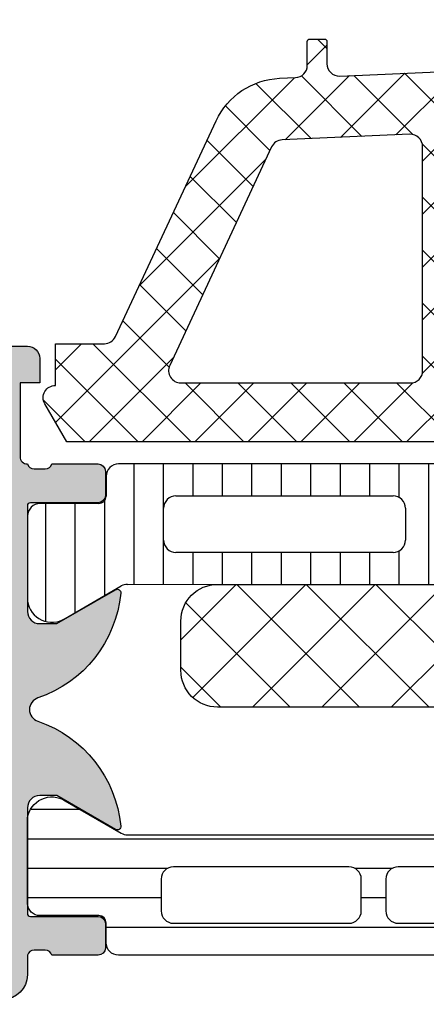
# Model space of a CAD drawing. Header units: millimetres. Extents: x 247761 to 294611, y 172579 to 236863.
# Tile 554 of 596: x 276233 to 276250, y 194869 to 194909. Entities that reach past the tile are written whole.
import ezdxf

# ---------------------------------------------------------------- set-up
doc = ezdxf.new("R2010")
doc.units = ezdxf.units.MM
doc.layers.add('FASÁDA DETAILNÍ', color=4, linetype='Continuous')
doc.layers.add('NOVA', color=240, linetype='Continuous')

# ---------------------------------------------------------------- blocks, each defined once
blk = doc.blocks.new('A$C69D17D4D')
at = {"layer": 'FASÁDA DETAILNÍ'}
h = blk.add_hatch(dxfattribs=at)
h.set_pattern_fill('ANSI37', color=256, scale=0.48, angle=180, style=0)
h.set_pattern_definition([(225, (1618.818060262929, 21524.49993133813), (1.077630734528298, -1.077630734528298), []), (315, (1618.818060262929, 21524.49993133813), (1.077630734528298, 1.077630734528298), [])])
edge = h.paths.add_edge_path(flags=16)
edge.add_line((1622.219337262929, 21523.83563733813), (1622.119593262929, 21522.44278333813))
edge.add_arc((1622.718060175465, 21522.39992584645), 0.5999995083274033, 175.9039194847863, 270.0000083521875)
edge.add_arc((1622.718060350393, 21522.39992584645), 0.5999995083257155, 269.9999916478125, 364.0960805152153)
edge.add_line((1623.316527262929, 21522.44278333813), (1623.216783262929, 21523.83563733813))
edge.add_arc((1622.718060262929, 21523.7999228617), 0.500000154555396, 4.096064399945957, 175.9039356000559)
edge = h.paths.add_edge_path(flags=16)
edge.add_arc((1624.318056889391, 21526.99993096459), 0.49999962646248, 179.9999571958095, 270.0000428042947)
edge.add_line((1624.318057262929, 21526.49993133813), (1627.911742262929, 21526.49993133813))
edge.add_arc((1627.911742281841, 21526.99993167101), 0.5000003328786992, 269.9999978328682, 383.2180266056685)
edge.add_line((1628.371248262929, 21527.19704733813), (1625.655370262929, 21533.52814933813))
edge.add_arc((1625.195864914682, 21533.33103341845), 0.4999998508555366, 23.21808179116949, 92.50011063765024)
edge.add_line((1625.174054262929, 21533.83055733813), (1624.296247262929, 21533.79223133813))
edge.add_arc((1624.318056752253, 21533.29270772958), 0.4999994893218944, 92.49997911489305, 180.0000448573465)
edge.add_line((1623.818057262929, 21533.29270733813), (1623.818057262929, 21526.99993133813))
edge = h.paths.add_edge_path(flags=16)
edge.add_line((1598.764138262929, 21532.40809333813), (1594.615468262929, 21523.51124033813))
edge.add_arc((1595.068622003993, 21523.29993120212), 0.4999998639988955, 154.9999920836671, 270.0000296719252)
edge.add_line((1595.068622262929, 21522.79993133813), (1604.418057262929, 21522.79993133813))
edge.add_arc((1604.418057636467, 21523.29993096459), 0.4999996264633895, 269.9999571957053, 360.0000428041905)
edge.add_line((1604.918057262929, 21523.29993133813), (1604.918057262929, 21532.42385433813))
edge.add_arc((1604.418057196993, 21532.42385417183), 0.5000000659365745, 1.905565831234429e-05, 92.50002724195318)
edge.add_line((1604.396247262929, 21532.92337833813), (1599.195483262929, 21532.69630833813))
edge.add_arc((1599.217292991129, 21532.19678293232), 0.5000012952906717, 92.4999974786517, 154.9999080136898)
edge = h.paths.add_edge_path(flags=16)
edge.add_arc((1607.618056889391, 21523.29993096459), 0.49999962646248, 179.9999571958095, 270.0000428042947)
edge.add_line((1607.618057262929, 21522.79993133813), (1614.818057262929, 21522.79993133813))
edge.add_arc((1614.818057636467, 21523.29993096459), 0.4999996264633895, 269.9999571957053, 360.0000428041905)
edge.add_line((1615.318057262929, 21523.29993133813), (1615.318057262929, 21524.49993133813))
edge.add_arc((1617.318055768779, 21524.49993283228), 1.999998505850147, 89.99995719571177, 180.0000428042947, ccw=False)
edge.add_line((1617.318057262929, 21526.49993133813), (1621.118057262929, 21526.49993133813))
edge.add_arc((1621.118057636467, 21526.99993096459), 0.4999996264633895, 269.9999571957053, 360.0000428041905)
edge.add_line((1621.618057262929, 21526.99993133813), (1621.618057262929, 21533.15299233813))
edge.add_arc((1621.118057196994, 21533.15299217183), 0.5000000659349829, 1.905607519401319e-05, 92.50002724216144)
edge.add_line((1621.096247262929, 21533.65251633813), (1615.596247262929, 21533.41238133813))
edge.add_arc((1615.618056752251, 21532.91285772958), 0.499999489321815, 92.49997911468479, 180.0000448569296)
edge.add_line((1615.118057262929, 21532.91285733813), (1615.118057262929, 21527.59993133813))
edge.add_arc((1614.018057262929, 21527.59993133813), 1.099999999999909, -180, 0, ccw=False)
edge.add_line((1612.918057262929, 21527.59993133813), (1612.918057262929, 21532.77314233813))
edge.add_arc((1612.418057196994, 21532.77314217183), 0.5000000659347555, 1.905607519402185e-05, 92.50002724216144)
edge.add_line((1612.396247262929, 21533.27266633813), (1607.596247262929, 21533.06309333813))
edge.add_arc((1607.618056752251, 21532.56356972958), 0.499999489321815, 92.49997911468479, 180.0000448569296)
edge.add_line((1607.118057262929, 21532.56356933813), (1607.118057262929, 21523.29993133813))
edge = h.paths.add_edge_path()
edge.add_line((1592.405004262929, 21524.68638833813), (1596.502853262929, 21533.47425433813))
edge.add_ellipse((1599.221778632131, 21532.20639684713), major_axis=(-3.000002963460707, 0), ratio=1, start_angle=272.5000588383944, end_angle=334.99996937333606, ccw=False)
edge.add_line((1599.090917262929, 21535.20354433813), (1599.739867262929, 21535.23187833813))
edge.add_ellipse((1599.718057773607, 21535.73140194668), major_axis=(-0.4999994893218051, 0), ratio=1, start_angle=92.49997911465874, end_angle=180.0000448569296)
edge.add_line((1600.218057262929, 21535.73140233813), (1600.218057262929, 21536.69993133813))
edge.add_ellipse((1600.318057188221, 21536.69993141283), major_axis=(-0.09999992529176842, 0), ratio=1, start_angle=-90.00004280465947, end_angle=4.280335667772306e-05, ccw=False)
edge.add_line((1600.318057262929, 21536.79993133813), (1600.918057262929, 21536.79993133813))
edge.add_ellipse((1600.918057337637, 21536.69993141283), major_axis=(-0.09999992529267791, 0), ratio=1, start_angle=179.9999571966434, end_angle=270.00004280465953, ccw=False)
edge.add_line((1601.018057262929, 21536.69993133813), (1601.018057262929, 21535.79689333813))
edge.add_ellipse((1601.518057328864, 21535.79689350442), major_axis=(-0.5000000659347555, 0), ratio=1, start_angle=1.905607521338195e-05, end_angle=92.50002724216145)
edge.add_line((1601.539867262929, 21535.29736933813), (1610.440161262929, 21535.69120733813))
edge.add_ellipse((1610.418057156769, 21536.19071861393), major_axis=(-0.5000001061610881, 0), ratio=1, start_angle=92.53376922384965, end_angle=180.0000829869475)
edge.add_line((1610.918057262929, 21536.19071933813), (1610.918057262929, 21536.79993133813))
edge.add_ellipse((1611.018057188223, 21536.79993141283), major_axis=(-0.09999992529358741, 0), ratio=1, start_angle=-90.0000428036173, end_angle=4.280335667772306e-05, ccw=False)
edge.add_line((1611.018057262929, 21536.89993133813), (1611.618057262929, 21536.89993133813))
edge.add_ellipse((1611.618057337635, 21536.79993141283), major_axis=(-0.09999992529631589, 0), ratio=1, start_angle=179.9999571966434, end_angle=270.0000428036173, ccw=False)
edge.add_line((1611.718057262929, 21536.79993133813), (1611.718057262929, 21536.27036933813))
edge.add_ellipse((1612.218057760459, 21536.2703690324), major_axis=(-0.5000004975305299, 0), ratio=1, start_angle=-3.503386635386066e-05, end_angle=92.53369799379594)
edge.add_line((1612.240161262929, 21535.77085733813), (1623.780386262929, 21536.28151333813))
edge.add_ellipse((1623.758576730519, 21536.78103793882), major_axis=(-0.5000004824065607, 0), ratio=1, start_angle=92.4999790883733, end_angle=183.2170573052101)
edge.add_line((1624.257789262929, 21536.80909733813), (1623.969226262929, 21541.94284033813))
edge.add_ellipse((1623.558808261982, 21541.82728491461), major_axis=(-0.426375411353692, 0), ratio=1, start_angle=195.7248544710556, end_angle=339.2410276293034)
edge.add_line((1623.160113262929, 21541.97840833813), (1623.161353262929, 21541.74580533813))
edge.add_line((1623.161353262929, 21541.74580533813), (1623.459491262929, 21539.86322633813))
edge.add_line((1623.459491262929, 21539.86322633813), (1623.059065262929, 21537.01394133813))
edge.add_ellipse((1622.761984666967, 21537.05569193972), major_axis=(-0.2999999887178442, 0), ratio=1, start_angle=55.40225361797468, end_angle=172.0002559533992, ccw=False)
edge.add_ellipse((1624.295098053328, 21539.27826302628), major_axis=(-3.000047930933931, 0), ratio=1, start_angle=-18.008424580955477, end_angle=55.40235871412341, ccw=False)
edge.add_line((1621.442019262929, 21540.20574833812), (1622.075595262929, 21542.46063933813))
edge.add_ellipse((1622.850807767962, 21542.29970979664), major_axis=(-0.7917403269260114, 0), ratio=1, start_angle=276.79834625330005, end_angle=348.2723102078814, ccw=False)
edge.add_line((1622.757085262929, 21543.08588333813), (1623.815295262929, 21543.08710433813))
edge.add_ellipse((1623.686171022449, 21541.90801811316), major_axis=(-1.186135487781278, 0), ratio=1, start_angle=198.6555764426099, end_angle=263.7503218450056, ccw=False)
edge.add_line((1624.809985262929, 21542.28743733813), (1625.904318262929, 21539.04609733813))
edge.add_line((1625.904318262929, 21539.04609733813), (1628.794096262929, 21530.99630233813))
edge.add_line((1628.794096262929, 21530.99630233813), (1633.126905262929, 21521.09842533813))
edge.add_ellipse((1632.667896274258, 21520.90015527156), major_axis=(-0.5000002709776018, 0), ratio=1, start_angle=90.0665763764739, end_angle=203.3620494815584, ccw=False)
edge.add_line((1632.668477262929, 21520.40015533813), (1632.121776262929, 21520.39952033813))
edge.add_ellipse((1632.121195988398, 21520.89952044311), major_axis=(-0.5000004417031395, 0), ratio=1, start_angle=23.920824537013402, end_angle=90.06649451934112, ccw=False)
edge.add_line((1631.664142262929, 21520.69678333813), (1630.262386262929, 21523.90078633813))
edge.add_ellipse((1629.346245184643, 21523.49993200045), major_axis=(-0.9999993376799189, 0), ratio=1, start_angle=203.6316147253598, end_angle=270.0000528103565)
edge.add_line((1629.346244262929, 21524.49993133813), (1624.118302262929, 21524.49993133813))
edge.add_line((1624.118302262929, 21524.49993133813), (1624.118293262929, 21522.70045233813))
edge.add_line((1624.118293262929, 21522.70045233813), (1624.633094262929, 21522.56251033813))
edge.add_ellipse((1624.518329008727, 21522.28535631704), major_axis=(-0.2999756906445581, 0), ratio=1, start_angle=157.4964333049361, end_angle=247.5062997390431, ccw=False)
edge.add_line((1624.795463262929, 21522.17054333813), (1623.946296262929, 21520.90041633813))
edge.add_ellipse((1623.08043207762, 21521.40013710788), major_axis=(-0.9997207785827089, 0), ratio=1, start_angle=89.99238815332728, end_angle=150.0092393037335, ccw=False)
edge.add_line((1623.080299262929, 21520.40041633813), (1622.355938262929, 21520.40044733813))
edge.add_ellipse((1622.356146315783, 21521.40018517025), major_axis=(-0.9997378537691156, 0), ratio=1, start_angle=29.99132494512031, end_angle=89.98807632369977, ccw=False)
edge.add_line((1621.490272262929, 21520.90044733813), (1620.641105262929, 21522.17054333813))
edge.add_ellipse((1620.91825275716, 21522.28535522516), major_axis=(-0.2999875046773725, 0), ratio=1, start_angle=-67.50139619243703, end_angle=22.50240617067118, ccw=False)
edge.add_line((1620.803459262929, 21522.56251033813), (1621.318275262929, 21522.70048233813))
edge.add_line((1621.318275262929, 21522.70048233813), (1621.318283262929, 21524.49993133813))
edge.add_line((1621.318283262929, 21524.49993133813), (1618.118056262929, 21524.49993133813))
edge.add_ellipse((1618.118056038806, 21524.19993156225), major_axis=(-0.2999997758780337, 0), ratio=1, start_angle=-90.00004280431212, end_angle=4.280405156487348e-05)
edge.add_line((1617.818056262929, 21524.19993133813), (1617.818056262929, 21520.89993533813))
edge.add_ellipse((1617.318056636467, 21520.89993496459), major_axis=(-0.49999962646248, 0), ratio=1, start_angle=89.99995719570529, end_angle=180.0000428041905, ccw=False)
edge.add_line((1617.318056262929, 21520.39993533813), (1590.420434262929, 21520.39993533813))
edge.add_line((1590.420434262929, 21520.39993533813), (1589.525316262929, 21521.95032733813))
edge.add_ellipse((1589.958328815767, 21522.20032742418), major_axis=(-0.4999999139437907, 0), ratio=1, start_angle=-89.99993664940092, end_angle=30.000017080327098, ccw=False)
edge.add_line((1589.958328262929, 21522.70032733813), (1589.958328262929, 21524.39769833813))
edge.add_line((1589.958328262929, 21524.39769833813), (1591.951850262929, 21524.39769833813))
edge.add_ellipse((1591.951850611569, 21524.89769859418), major_axis=(-0.500000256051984, 0), ratio=1, start_angle=89.9999600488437, end_angle=154.9998714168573)
h = blk.add_hatch(dxfattribs=at)
h.set_pattern_fill('ANSI37', color=256, scale=0.48, angle=180, style=0)
h.set_pattern_definition([(225, (1618.818060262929, 21524.49993115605), (1.077630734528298, -1.077630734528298), []), (315, (1618.818060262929, 21524.49993115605), (1.077630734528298, 1.077630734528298), [])])
edge = h.paths.add_edge_path(flags=16)
edge.add_line((1622.219337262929, 21523.83563715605), (1622.119593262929, 21522.44278315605))
edge.add_arc((1622.718060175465, 21522.39992566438), 0.5999995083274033, 175.9039194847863, 270.0000083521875)
edge.add_arc((1622.718060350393, 21522.39992566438), 0.5999995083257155, 269.9999916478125, 364.0960805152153)
edge.add_line((1623.316527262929, 21522.44278315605), (1623.216783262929, 21523.83563715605))
edge.add_arc((1622.718060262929, 21523.79992267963), 0.500000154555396, 4.096064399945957, 175.9039356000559)
edge = h.paths.add_edge_path(flags=16)
edge.add_arc((1624.318056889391, 21526.99993078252), 0.49999962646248, 179.9999571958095, 270.0000428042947)
edge.add_line((1624.318057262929, 21526.49993115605), (1627.911742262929, 21526.49993115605))
edge.add_arc((1627.911742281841, 21526.99993148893), 0.5000003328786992, 269.9999978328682, 383.2180266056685)
edge.add_line((1628.371248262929, 21527.19704715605), (1625.655370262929, 21533.52814915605))
edge.add_arc((1625.195864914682, 21533.33103323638), 0.4999998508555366, 23.21808179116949, 92.50011063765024)
edge.add_line((1625.174054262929, 21533.83055715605), (1624.296247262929, 21533.79223115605))
edge.add_arc((1624.318056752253, 21533.29270754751), 0.4999994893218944, 92.49997911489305, 180.0000448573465)
edge.add_line((1623.818057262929, 21533.29270715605), (1623.818057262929, 21526.99993115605))
edge = h.paths.add_edge_path(flags=16)
edge.add_line((1598.764138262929, 21532.40809315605), (1594.615468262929, 21523.51124015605))
edge.add_arc((1595.068622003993, 21523.29993102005), 0.4999998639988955, 154.9999920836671, 270.0000296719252)
edge.add_line((1595.068622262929, 21522.79993115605), (1604.418057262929, 21522.79993115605))
edge.add_arc((1604.418057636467, 21523.29993078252), 0.4999996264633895, 269.9999571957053, 360.0000428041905)
edge.add_line((1604.918057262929, 21523.29993115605), (1604.918057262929, 21532.42385415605))
edge.add_arc((1604.418057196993, 21532.42385398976), 0.5000000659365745, 1.905565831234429e-05, 92.50002724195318)
edge.add_line((1604.396247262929, 21532.92337815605), (1599.195483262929, 21532.69630815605))
edge.add_arc((1599.217292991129, 21532.19678275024), 0.5000012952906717, 92.4999974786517, 154.9999080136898)
edge = h.paths.add_edge_path(flags=16)
edge.add_arc((1607.618056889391, 21523.29993078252), 0.49999962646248, 179.9999571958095, 270.0000428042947)
edge.add_line((1607.618057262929, 21522.79993115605), (1614.818057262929, 21522.79993115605))
edge.add_arc((1614.818057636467, 21523.29993078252), 0.4999996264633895, 269.9999571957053, 360.0000428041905)
edge.add_line((1615.318057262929, 21523.29993115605), (1615.318057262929, 21524.49993115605))
edge.add_arc((1617.318055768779, 21524.4999326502), 1.999998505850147, 89.99995719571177, 180.0000428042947, ccw=False)
edge.add_line((1617.318057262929, 21526.49993115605), (1621.118057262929, 21526.49993115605))
edge.add_arc((1621.118057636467, 21526.99993078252), 0.4999996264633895, 269.9999571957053, 360.0000428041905)
edge.add_line((1621.618057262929, 21526.99993115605), (1621.618057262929, 21533.15299215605))
edge.add_arc((1621.118057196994, 21533.15299198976), 0.5000000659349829, 1.905607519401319e-05, 92.50002724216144)
edge.add_line((1621.096247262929, 21533.65251615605), (1615.596247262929, 21533.41238115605))
edge.add_arc((1615.618056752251, 21532.9128575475), 0.499999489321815, 92.49997911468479, 180.0000448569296)
edge.add_line((1615.118057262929, 21532.91285715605), (1615.118057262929, 21527.59993115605))
edge.add_arc((1614.018057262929, 21527.59993115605), 1.099999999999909, -180, 0, ccw=False)
edge.add_line((1612.918057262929, 21527.59993115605), (1612.918057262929, 21532.77314215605))
edge.add_arc((1612.418057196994, 21532.77314198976), 0.5000000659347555, 1.905607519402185e-05, 92.50002724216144)
edge.add_line((1612.396247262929, 21533.27266615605), (1607.596247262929, 21533.06309315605))
edge.add_arc((1607.618056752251, 21532.5635695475), 0.499999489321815, 92.49997911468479, 180.0000448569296)
edge.add_line((1607.118057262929, 21532.56356915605), (1607.118057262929, 21523.29993115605))
edge = h.paths.add_edge_path()
edge.add_line((1592.405004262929, 21524.68638815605), (1596.502853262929, 21533.47425415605))
edge.add_ellipse((1599.221778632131, 21532.20639666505), major_axis=(-3.000002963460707, 0), ratio=1, start_angle=272.5000588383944, end_angle=334.99996937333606, ccw=False)
edge.add_line((1599.090917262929, 21535.20354415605), (1599.739867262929, 21535.23187815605))
edge.add_ellipse((1599.718057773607, 21535.7314017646), major_axis=(-0.4999994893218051, 0), ratio=1, start_angle=92.49997911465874, end_angle=180.0000448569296)
edge.add_line((1600.218057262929, 21535.73140215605), (1600.218057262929, 21536.69993115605))
edge.add_ellipse((1600.318057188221, 21536.69993123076), major_axis=(-0.09999992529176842, 0), ratio=1, start_angle=-90.00004280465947, end_angle=4.280335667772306e-05, ccw=False)
edge.add_line((1600.318057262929, 21536.79993115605), (1600.918057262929, 21536.79993115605))
edge.add_ellipse((1600.918057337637, 21536.69993123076), major_axis=(-0.09999992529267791, 0), ratio=1, start_angle=179.9999571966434, end_angle=270.00004280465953, ccw=False)
edge.add_line((1601.018057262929, 21536.69993115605), (1601.018057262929, 21535.79689315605))
edge.add_ellipse((1601.518057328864, 21535.79689332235), major_axis=(-0.5000000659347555, 0), ratio=1, start_angle=1.905607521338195e-05, end_angle=92.50002724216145)
edge.add_line((1601.539867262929, 21535.29736915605), (1610.440161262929, 21535.69120715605))
edge.add_ellipse((1610.418057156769, 21536.19071843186), major_axis=(-0.5000001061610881, 0), ratio=1, start_angle=92.53376922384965, end_angle=180.0000829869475)
edge.add_line((1610.918057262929, 21536.19071915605), (1610.918057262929, 21536.79993115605))
edge.add_ellipse((1611.018057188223, 21536.79993123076), major_axis=(-0.09999992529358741, 0), ratio=1, start_angle=-90.0000428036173, end_angle=4.280335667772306e-05, ccw=False)
edge.add_line((1611.018057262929, 21536.89993115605), (1611.618057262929, 21536.89993115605))
edge.add_ellipse((1611.618057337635, 21536.79993123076), major_axis=(-0.09999992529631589, 0), ratio=1, start_angle=179.9999571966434, end_angle=270.0000428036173, ccw=False)
edge.add_line((1611.718057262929, 21536.79993115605), (1611.718057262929, 21536.27036915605))
edge.add_ellipse((1612.218057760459, 21536.27036885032), major_axis=(-0.5000004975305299, 0), ratio=1, start_angle=-3.503386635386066e-05, end_angle=92.53369799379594)
edge.add_line((1612.240161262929, 21535.77085715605), (1623.780386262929, 21536.28151315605))
edge.add_ellipse((1623.758576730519, 21536.78103775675), major_axis=(-0.5000004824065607, 0), ratio=1, start_angle=92.4999790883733, end_angle=183.2170573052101)
edge.add_line((1624.257789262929, 21536.80909715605), (1623.969226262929, 21541.94284015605))
edge.add_ellipse((1623.558808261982, 21541.82728473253), major_axis=(-0.426375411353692, 0), ratio=1, start_angle=195.7248544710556, end_angle=339.2410276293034)
edge.add_line((1623.160113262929, 21541.97840815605), (1623.161353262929, 21541.74580515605))
edge.add_line((1623.161353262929, 21541.74580515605), (1623.459491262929, 21539.86322615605))
edge.add_line((1623.459491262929, 21539.86322615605), (1623.059065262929, 21537.01394115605))
edge.add_ellipse((1622.761984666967, 21537.05569175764), major_axis=(-0.2999999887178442, 0), ratio=1, start_angle=55.40225361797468, end_angle=172.0002559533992, ccw=False)
edge.add_ellipse((1624.295098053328, 21539.27826284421), major_axis=(-3.000047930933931, 0), ratio=1, start_angle=-18.008424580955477, end_angle=55.40235871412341, ccw=False)
edge.add_line((1621.442019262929, 21540.20574815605), (1622.075595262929, 21542.46063915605))
edge.add_ellipse((1622.850807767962, 21542.29970961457), major_axis=(-0.7917403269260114, 0), ratio=1, start_angle=276.79834625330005, end_angle=348.2723102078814, ccw=False)
edge.add_line((1622.757085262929, 21543.08588315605), (1623.815295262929, 21543.08710415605))
edge.add_ellipse((1623.686171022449, 21541.90801793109), major_axis=(-1.186135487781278, 0), ratio=1, start_angle=198.6555764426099, end_angle=263.7503218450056, ccw=False)
edge.add_line((1624.809985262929, 21542.28743715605), (1625.904318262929, 21539.04609715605))
edge.add_line((1625.904318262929, 21539.04609715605), (1628.794096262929, 21530.99630215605))
edge.add_line((1628.794096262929, 21530.99630215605), (1633.126905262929, 21521.09842515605))
edge.add_ellipse((1632.667896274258, 21520.90015508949), major_axis=(-0.5000002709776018, 0), ratio=1, start_angle=90.0665763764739, end_angle=203.3620494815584, ccw=False)
edge.add_line((1632.668477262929, 21520.40015515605), (1632.121776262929, 21520.39952015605))
edge.add_ellipse((1632.121195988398, 21520.89952026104), major_axis=(-0.5000004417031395, 0), ratio=1, start_angle=23.920824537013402, end_angle=90.06649451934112, ccw=False)
edge.add_line((1631.664142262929, 21520.69678315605), (1630.262386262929, 21523.90078615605))
edge.add_ellipse((1629.346245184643, 21523.49993181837), major_axis=(-0.9999993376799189, 0), ratio=1, start_angle=203.6316147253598, end_angle=270.0000528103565)
edge.add_line((1629.346244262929, 21524.49993115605), (1624.118302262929, 21524.49993115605))
edge.add_line((1624.118302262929, 21524.49993115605), (1624.118293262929, 21522.70045215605))
edge.add_line((1624.118293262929, 21522.70045215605), (1624.633094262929, 21522.56251015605))
edge.add_ellipse((1624.518329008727, 21522.28535613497), major_axis=(-0.2999756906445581, 0), ratio=1, start_angle=157.4964333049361, end_angle=247.5062997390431, ccw=False)
edge.add_line((1624.795463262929, 21522.17054315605), (1623.946296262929, 21520.90041615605))
edge.add_ellipse((1623.08043207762, 21521.40013692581), major_axis=(-0.9997207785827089, 0), ratio=1, start_angle=89.99238815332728, end_angle=150.0092393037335, ccw=False)
edge.add_line((1623.080299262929, 21520.40041615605), (1622.355938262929, 21520.40044715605))
edge.add_ellipse((1622.356146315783, 21521.40018498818), major_axis=(-0.9997378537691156, 0), ratio=1, start_angle=29.99132494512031, end_angle=89.98807632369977, ccw=False)
edge.add_line((1621.490272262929, 21520.90044715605), (1620.641105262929, 21522.17054315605))
edge.add_ellipse((1620.91825275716, 21522.28535504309), major_axis=(-0.2999875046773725, 0), ratio=1, start_angle=-67.50139619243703, end_angle=22.50240617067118, ccw=False)
edge.add_line((1620.803459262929, 21522.56251015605), (1621.318275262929, 21522.70048215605))
edge.add_line((1621.318275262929, 21522.70048215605), (1621.318283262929, 21524.49993115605))
edge.add_line((1621.318283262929, 21524.49993115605), (1618.118056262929, 21524.49993115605))
edge.add_ellipse((1618.118056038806, 21524.19993138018), major_axis=(-0.2999997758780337, 0), ratio=1, start_angle=-90.00004280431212, end_angle=4.280405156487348e-05)
edge.add_line((1617.818056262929, 21524.19993115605), (1617.818056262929, 21520.89993515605))
edge.add_ellipse((1617.318056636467, 21520.89993478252), major_axis=(-0.49999962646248, 0), ratio=1, start_angle=89.99995719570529, end_angle=180.0000428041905, ccw=False)
edge.add_line((1617.318056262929, 21520.39993515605), (1590.420434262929, 21520.39993515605))
edge.add_line((1590.420434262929, 21520.39993515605), (1589.525316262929, 21521.95032715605))
edge.add_ellipse((1589.958328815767, 21522.20032724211), major_axis=(-0.4999999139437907, 0), ratio=1, start_angle=-89.99993664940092, end_angle=30.000017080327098, ccw=False)
edge.add_line((1589.958328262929, 21522.70032715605), (1589.958328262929, 21524.39769815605))
edge.add_line((1589.958328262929, 21524.39769815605), (1591.951850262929, 21524.39769815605))
edge.add_ellipse((1591.951850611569, 21524.8976984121), major_axis=(-0.500000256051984, 0), ratio=1, start_angle=89.9999600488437, end_angle=154.9998714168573)
h = blk.add_hatch(color=256, dxfattribs=at)
edge = h.paths.add_edge_path()
edge.add_arc((1588.938067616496, 21501.20006205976), 0.1199999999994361, 180, 270.0000000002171)
edge.add_line((1588.938067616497, 21501.08006205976), (1591.698065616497, 21501.08006205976))
edge.add_arc((1591.698065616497, 21500.78006205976), 0.3000000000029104, 6.947971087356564e-10, 90.00000000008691, ccw=False)
edge.add_line((1591.998065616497, 21500.78006205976), (1591.998065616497, 21499.80008774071))
edge.add_arc((1591.698065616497, 21499.80008774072), 0.2999999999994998, 269.99999999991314, 359.9999999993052, ccw=False)
edge.add_line((1591.698065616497, 21499.50008774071), (1589.818054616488, 21499.50008774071))
edge.add_arc((1589.550511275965, 21499.42122064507), 0.2789255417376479, 16.42459455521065, 91.16287007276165)
edge.add_line((1589.544850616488, 21499.70008874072), (1589.091256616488, 21499.70008874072))
edge.add_arc((1589.085588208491, 21499.42125129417), 0.2788950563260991, 88.83541062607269, 163.5801235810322)
edge.add_line((1588.818067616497, 21499.50008774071), (1588.818067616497, 21498.69991302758))
edge.add_arc((1587.818067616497, 21498.69991302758), 0.9999999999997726, -89.99999999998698, 0, ccw=False)
edge.add_line((1587.818067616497, 21497.69991302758), (1584.318060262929, 21497.69991302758))
edge.add_arc((1584.318080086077, 21498.69993285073), 1.000019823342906, 180.0011357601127, 269.99886423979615, ccw=False)
edge.add_line((1583.318060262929, 21498.69991302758), (1583.318060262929, 21499.19991302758))
edge.add_line((1583.318060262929, 21499.19991302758), (1585.818060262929, 21499.19991302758))
edge.add_arc((1585.818014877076, 21500.19995841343), 1.000045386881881, 270.0026002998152, 359.99739970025)
edge.add_line((1586.818060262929, 21500.19991302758), (1586.818060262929, 21501.49993133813))
edge.add_arc((1585.818007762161, 21501.49987883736), 1.000052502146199, 0.003007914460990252, 89.99699208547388)
edge.add_line((1585.818060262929, 21502.49993133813), (1578.818060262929, 21502.49993133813))
edge.add_arc((1578.318060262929, 21501.97480958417), 0.7250881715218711, 46.4038161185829, 133.5961838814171)
edge.add_line((1577.818060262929, 21502.49993133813), (1571.783972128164, 21502.49993133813))
edge.add_arc((1571.784024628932, 21501.49987883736), 1.00005250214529, 90.00300791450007, 179.996992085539)
edge.add_line((1570.783972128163, 21501.49993133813), (1570.783972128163, 21500.19991302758))
edge.add_arc((1571.784017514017, 21500.19995841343), 1.000045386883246, 180.00260029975, 269.9973997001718)
edge.add_line((1571.783972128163, 21499.19991302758), (1573.318060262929, 21499.19991302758))
edge.add_line((1573.318060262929, 21499.19991302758), (1573.318060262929, 21498.59990692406))
edge.add_line((1573.318060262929, 21498.59990692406), (1572.218054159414, 21497.49993133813))
edge.add_line((1572.218054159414, 21497.49993133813), (1568.818060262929, 21497.49993133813))
edge.add_line((1568.818060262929, 21497.49993133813), (1568.818060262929, 21524.499832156))
edge.add_line((1568.818060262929, 21524.499832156), (1572.218054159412, 21524.499832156))
edge.add_line((1572.218054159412, 21524.499832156), (1573.318060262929, 21523.39985657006))
edge.add_line((1573.318060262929, 21523.39985657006), (1573.318060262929, 21522.79985046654))
edge.add_line((1573.318060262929, 21522.79985046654), (1571.783972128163, 21522.79985046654))
edge.add_arc((1571.784017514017, 21521.79980508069), 1.000045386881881, 90.00260029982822, 179.9973997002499)
edge.add_line((1570.783972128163, 21521.79985046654), (1570.783972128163, 21520.499832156))
edge.add_arc((1571.784024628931, 21520.49988465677), 1.000052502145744, 180.003007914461, 269.9969920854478)
edge.add_line((1571.783972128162, 21519.499832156), (1577.818060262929, 21519.499832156))
edge.add_arc((1578.318060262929, 21520.02495390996), 0.7250881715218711, 226.4038161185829, 313.5961838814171)
edge.add_line((1578.818060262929, 21519.499832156), (1585.818060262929, 21519.499832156))
edge.add_arc((1585.818007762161, 21520.49988465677), 1.00005250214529, 270.0030079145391, 359.996992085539)
edge.add_line((1586.818060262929, 21520.499832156), (1586.818060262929, 21521.79985046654))
edge.add_arc((1585.818014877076, 21521.79980508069), 1.000045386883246, 0.00260029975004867, 89.9973997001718)
edge.add_line((1585.818060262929, 21522.79985046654), (1583.318060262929, 21522.79985046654))
edge.add_line((1583.318060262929, 21522.79985046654), (1583.318060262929, 21523.29985046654))
edge.add_arc((1584.318080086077, 21523.2998306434), 1.00001982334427, 90.00113576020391, 179.9988642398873, ccw=False)
edge.add_line((1584.318060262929, 21524.29985046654), (1588.818060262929, 21524.29985046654))
edge.add_arc((1588.81807058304, 21523.79986078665), 0.4999896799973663, -0.0011826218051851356, 90.00118262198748, ccw=False)
edge.add_line((1589.318060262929, 21523.79985046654), (1589.318060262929, 21522.79985046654))
edge.add_line((1589.318060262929, 21522.79985046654), (1588.518057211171, 21522.79985046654))
edge.add_line((1588.518057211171, 21522.79985046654), (1588.518057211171, 21519.79983520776))
edge.add_arc((1588.818064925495, 21519.79983251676), 0.3000077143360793, 179.9994860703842, 270.0005139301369)
edge.add_arc((1589.08558820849, 21519.57866124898), 0.2788950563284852, 196.4198764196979, 271.1645893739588)
edge.add_line((1589.091256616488, 21519.29982380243), (1589.544850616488, 21519.29982380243))
edge.add_arc((1589.550511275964, 21519.57869189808), 0.2789255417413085, 268.8371299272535, 343.5754054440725)
edge.add_line((1589.818054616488, 21519.49982480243), (1591.698065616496, 21519.49982480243))
edge.add_arc((1591.698065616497, 21519.19982480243), 0.2999999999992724, 0, 90.00000000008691, ccw=False)
edge.add_line((1591.998065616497, 21519.19982480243), (1591.998065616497, 21518.21985048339))
edge.add_arc((1591.698065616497, 21518.21985048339), 0.2999999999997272, -90.00000000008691, 0, ccw=False)
edge.add_line((1591.698065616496, 21517.91985048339), (1588.938067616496, 21517.91985048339))
edge.add_arc((1588.938067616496, 21517.79985048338), 0.1200000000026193, 89.99999999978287, 179.999999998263)
edge.add_line((1588.818067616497, 21517.79985048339), (1588.818067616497, 21513.49982480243))
edge.add_arc((1589.318067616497, 21513.49982480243), 0.5, 180, 269.9999999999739)
edge.add_line((1589.318067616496, 21512.99982480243), (1590.018067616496, 21512.99982480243))
edge.add_line((1590.018067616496, 21512.99982480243), (1592.410887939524, 21514.38132026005))
edge.add_arc((1592.479947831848, 21514.26170501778), 0.1381197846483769, -7.7024374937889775, 119.99999999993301, ccw=False)
edge.add_arc((1587.638596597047, 21514.70932340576), 4.999999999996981, 288.7094007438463, 354.6507719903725, ccw=False)
edge.add_arc((1589.402822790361, 21509.49995627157), 0.4999999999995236, 108.7094007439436, 251.2905992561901)
edge.add_arc((1587.638596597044, 21504.29058913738), 5.000000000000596, 5.349228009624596, 71.29059925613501, ccw=False)
edge.add_arc((1592.479947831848, 21504.73820752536), 0.1381197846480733, -120.00000000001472, 7.702437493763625, ccw=False)
edge.add_line((1592.410887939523, 21504.61859228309), (1590.018067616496, 21506.00008774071))
edge.add_line((1590.018067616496, 21506.00008774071), (1589.318067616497, 21506.00008774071))
edge.add_arc((1589.318067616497, 21505.50008774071), 0.5, 89.99999999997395, 180)
edge.add_line((1588.818067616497, 21505.50008774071), (1588.818067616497, 21501.20006205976))
edge = h.paths.add_edge_path(flags=16)
edge.add_arc((1570.918066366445, 21516.49983978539), 0.5, 90, 180)
edge.add_line((1570.418066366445, 21516.49983978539), (1570.418066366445, 21504.49993133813))
edge.add_arc((1570.918066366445, 21504.49993133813), 0.5, 180, 270)
edge.add_line((1570.918066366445, 21503.99993133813), (1586.618048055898, 21503.99993133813))
edge.add_arc((1586.618048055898, 21504.49993133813), 0.5, 270, 360)
edge.add_line((1587.118048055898, 21504.49993133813), (1587.118048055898, 21516.49983978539))
edge.add_arc((1586.618048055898, 21516.49983978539), 0.5, 0, 90)
edge.add_line((1586.618048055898, 21516.99983978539), (1585.118048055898, 21516.99983978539))
edge.add_line((1585.118048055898, 21516.99983978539), (1585.118048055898, 21517.49983978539))
edge.add_arc((1584.618048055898, 21517.49983978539), 0.5, 0, 90)
edge.add_line((1584.618048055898, 21517.99983978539), (1572.918066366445, 21517.99983978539))
edge.add_arc((1572.918066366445, 21517.49983978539), 0.5, 90, 180)
edge.add_line((1572.418066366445, 21517.49983978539), (1572.418066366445, 21516.99983978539))
edge.add_line((1572.418066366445, 21516.99983978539), (1570.918066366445, 21516.99983978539))
h = blk.add_hatch(dxfattribs=at)
h.set_pattern_fill('LINIE', color=256, scale=1.2, angle=90, style=0)
h.set_pattern_definition([(90, (19.28296211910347, -0.6246130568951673), (-1.2, 7.347638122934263e-17), [])])
edge = h.paths.add_edge_path()
edge.add_arc((1628.407976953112, 21518.19074167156), 0.2999999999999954, -179.99792470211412, -89.99792470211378, ccw=False)
edge.add_line((1628.107976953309, 21518.19073080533), (1628.107948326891, 21519.00106213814))
edge.add_arc((1627.607951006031, 21519.00104670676), 0.4999973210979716, 0.001768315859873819, 90.0023822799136)
edge.add_line((1627.607930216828, 21519.50104402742), (1626.7668579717, 21519.50236457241))
edge.add_arc((1626.7668579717, 21519.70236457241), 0.1999999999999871, -179.99999999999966, -89.99999999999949, ccw=False)
edge.add_line((1626.5668579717, 21519.70236457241), (1626.5668579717, 21523.8023645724))
edge.add_arc((1626.0668579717, 21523.8023645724), 0.5000000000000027, -5.216109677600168e-13, 89.99999999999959)
edge.add_line((1626.0668579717, 21524.3023645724), (1625.236108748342, 21524.3023645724))
edge.add_arc((1625.236108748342, 21523.3023645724), 0.9999999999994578, 90.00000000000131, 164.9999999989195)
edge.add_line((1624.270182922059, 21523.56118361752), (1624.066857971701, 21522.8023645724))
edge.add_line((1624.0668579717, 21522.8023645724), (1625.0668579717, 21522.8023645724))
edge.add_line((1625.0668579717, 21522.8023645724), (1625.0668579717, 21520.50236457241))
edge.add_arc((1624.062731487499, 21520.50407381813), 1.004127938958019, -89.76591227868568, -0.09753001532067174, ccw=False)
edge.add_line((1624.066833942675, 21519.49995425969), (1621.066955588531, 21519.49995425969))
edge.add_arc((1621.070983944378, 21520.50407360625), 1.004127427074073, 180.0975179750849, 269.77014032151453, ccw=False)
edge.add_line((1620.0668579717, 21520.50236457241), (1620.0668579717, 21522.8023645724))
edge.add_line((1620.0668579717, 21522.8023645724), (1621.0668579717, 21522.8023645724))
edge.add_line((1621.0668579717, 21522.8023645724), (1620.863533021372, 21523.56118361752))
edge.add_arc((1619.897607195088, 21523.3023645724), 1.000000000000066, 15.00000000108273, 89.99999999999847)
edge.add_line((1619.897607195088, 21524.3023645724), (1619.0668579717, 21524.3023645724))
edge.add_arc((1619.0668579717, 21523.8023645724), 0.4999999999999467, 89.99999999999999, 180)
edge.add_line((1618.5668579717, 21523.8023645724), (1618.5668579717, 21519.70236457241))
edge.add_arc((1618.362684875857, 21519.70409312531), 0.2041804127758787, -88.8441310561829, -0.4850610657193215, ccw=False)
edge.add_line((1618.366803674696, 21519.49995425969), (1592.525436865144, 21519.49993133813))
edge.add_arc((1592.525452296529, 21518.99993401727), 0.4999973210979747, 90.00176831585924, 180.002382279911)
edge.add_line((1592.025454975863, 21518.99991322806), (1592.025483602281, 21518.18958189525))
edge.add_arc((1591.725483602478, 21518.18957102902), 0.299999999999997, -89.9979247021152, 0.0020752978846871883, ccw=False)
edge.add_line((1591.725494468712, 21517.88957102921), (1589.325496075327, 21517.88981604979))
edge.add_arc((1589.325511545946, 21517.38982007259), 0.499995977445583, 90.00177281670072, 180.0023777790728)
edge.add_line((1588.825515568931, 21517.38979932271), (1588.825642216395, 21513.91325782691))
edge.add_arc((1589.815455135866, 21514.05560432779), 0.99999607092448, 188.1836833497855, 302.7290913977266)
edge.add_line((1590.356120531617, 21513.21437126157), (1592.639729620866, 21514.53292369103))
edge.add_arc((1592.88974527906, 21514.09992002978), 0.5000000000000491, 90.00213520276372, 120.00207189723, ccw=False)
edge.add_line((1592.889726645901, 21514.59992002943), (1627.243995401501, 21514.60100634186))
edge.add_arc((1627.244012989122, 21514.10100634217), 0.5000000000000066, 60.00207869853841, 90.00201539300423, ccw=False)
edge.add_line((1627.493997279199, 21514.53402811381), (1629.777701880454, 21513.21564111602))
edge.add_arc((1630.318306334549, 21514.05691334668), 0.9999960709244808, 237.2750591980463, 351.8204672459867)
edge.add_line((1631.308129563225, 21513.91463854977), (1631.308002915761, 21517.39118004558))
edge.add_arc((1630.808006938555, 21517.39116457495), 0.4999959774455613, 0.001772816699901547, 90.00237777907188)
edge.add_line((1630.807986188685, 21517.89116055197), (1628.407987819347, 21517.89074167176))
edge = h.paths.add_edge_path(flags=16)
edge.add_line((1604.216864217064, 21517.70046606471), (1604.216864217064, 21516.4004719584))
edge.add_arc((1603.716867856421, 21516.40046831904), 0.4999963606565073, -90.00041704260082, 0.00041704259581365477, ccw=False)
edge.add_line((1603.716864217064, 21515.9004719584), (1594.86687032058, 21515.9004719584))
edge.add_arc((1594.866866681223, 21516.40046831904), 0.4999963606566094, -180.000417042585, -89.99958295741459, ccw=False)
edge.add_line((1594.36687032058, 21516.4004719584), (1594.36687032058, 21517.70046606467))
edge.add_arc((1594.866870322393, 21517.70048263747), 0.5000000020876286, 90.00000020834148, 180.0018991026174, ccw=False)
edge.add_line((1594.866870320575, 21518.20048263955), (1603.716864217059, 21518.20048263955))
edge.add_arc((1603.716864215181, 21517.7004826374), 0.5000000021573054, -0.0018990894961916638, 89.99999978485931, ccw=False)
edge = h.paths.add_edge_path(flags=16)
edge.add_arc((1614.416870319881, 21517.70048263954), 0.4999999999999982, -2.2737367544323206e-13, 90.000000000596, ccw=False)
edge.add_line((1614.916870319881, 21517.70048263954), (1614.916870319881, 21516.40047195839))
edge.add_arc((1614.416870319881, 21516.40047195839), 0.4999999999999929, -90.00000000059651, -2.8421709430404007e-13, ccw=False)
edge.add_line((1614.416870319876, 21515.90047195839), (1605.71686421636, 21515.90047195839))
edge.add_arc((1605.716864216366, 21516.40047195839), 0.5000000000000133, 180.0000000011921, 269.99999999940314, ccw=False)
edge.add_line((1605.216864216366, 21516.40047195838), (1605.216864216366, 21517.70048263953))
edge.add_arc((1605.716864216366, 21517.70048263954), 0.5000000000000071, 90.0000000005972, 180.0000000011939, ccw=False)
edge.add_line((1605.716864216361, 21518.20048263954), (1614.416870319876, 21518.20048263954))
edge = h.paths.add_edge_path(flags=16)
edge.add_arc((1616.416866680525, 21516.40046831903), 0.4999963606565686, -180.00041704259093, -89.99958295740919, ccw=False)
edge.add_line((1615.916870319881, 21516.40047195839), (1615.916870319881, 21517.70046606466))
edge.add_arc((1616.416870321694, 21517.70048263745), 0.5000000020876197, 90.00000020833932, 180.0018991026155, ccw=False)
edge.add_line((1616.416870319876, 21518.20048263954), (1625.26687947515, 21518.20048263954))
edge.add_arc((1625.266879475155, 21517.70049789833), 0.4999847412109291, -6.252776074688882e-13, 90.00000000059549, ccw=False)
edge.add_line((1625.766864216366, 21517.70049789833), (1625.766864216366, 21516.40048721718))
edge.add_arc((1625.266848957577, 21516.40048721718), 0.5000152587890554, -90.00000000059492, 1.0800249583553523e-12, ccw=False)
edge.add_line((1625.266848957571, 21515.90047195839), (1616.416870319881, 21515.90047195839))
h = blk.add_hatch(dxfattribs=at)
h.set_pattern_fill('NETZ', color=256, scale=2, angle=45, style=0)
h.set_pattern_definition([(45, (1610.066983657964, 21514.59919654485), (-1.414213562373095, 1.414213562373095), []), (135, (1610.066983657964, 21514.59919654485), (-1.414213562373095, -1.414213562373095), [])])
h.paths.add_polyline_path([(1623.566983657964, 21509.59919654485, 0.4142135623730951), (1625.066983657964, 21511.09919654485), (1625.066983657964, 21513.09919654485, 0.4142135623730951), (1623.566983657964, 21514.59919654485), (1596.566983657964, 21514.59919654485, 0.4142135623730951), (1595.066983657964, 21513.09919654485), (1595.066983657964, 21511.09919654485, 0.4142135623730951), (1596.566983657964, 21509.59919654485)])
h = blk.add_hatch(dxfattribs=at)
h.set_pattern_fill('_USER', color=256, scale=1.2, angle=180, style=0, pattern_type=0)
h.set_pattern_definition([(180, (1626.318060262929, 21499.49993133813), (-1.469551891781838e-16, -1.2), [])])
edge = h.paths.add_edge_path()
edge.add_line((1622.493950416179, 21504.46694312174), (1624.777607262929, 21505.78541283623))
edge.add_arc((1625.318242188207, 21504.94416018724), 0.9999960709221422, 8.181608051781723, 122.7270160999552, ccw=False)
edge.add_line((1626.308060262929, 21505.08647083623), (1626.308060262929, 21501.60992933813))
edge.add_arc((1625.808064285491, 21501.6099266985), 0.4999959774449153, -90.00030248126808, 0.00030248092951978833, ccw=False)
edge.add_line((1625.808061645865, 21501.10993072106), (1623.408063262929, 21501.11026267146))
edge.add_arc((1623.408063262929, 21500.81026267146), 0.2999999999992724, 89.99999999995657, 180)
edge.add_line((1623.108063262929, 21500.81026267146), (1623.108063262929, 21499.99993133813))
edge.add_arc((1622.608065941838, 21499.99992865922), 0.4999973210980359, -90.00030698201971, 0.0003069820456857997, ccw=False)
edge.add_line((1622.608063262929, 21499.49993133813), (1592.525588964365, 21499.49993133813))
edge.add_arc((1592.525586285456, 21499.99992865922), 0.4999973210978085, 179.9996930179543, 270.00030698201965, ccw=False)
edge.add_line((1592.025588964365, 21499.99993133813), (1592.025588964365, 21500.81026267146))
edge.add_arc((1591.725588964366, 21500.81026267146), 0.2999999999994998, 0, 90.00000000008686)
edge.add_line((1591.725588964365, 21501.11026267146), (1589.325590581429, 21501.10993072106))
edge.add_arc((1589.325587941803, 21501.6099266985), 0.499995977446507, 179.9996975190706, 270.00030248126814, ccw=False)
edge.add_line((1588.825591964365, 21501.60992933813), (1588.825591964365, 21505.08647083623))
edge.add_arc((1589.815410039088, 21504.94416018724), 0.9999960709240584, 57.27298390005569, 171.8183919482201, ccw=False)
edge.add_line((1590.356044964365, 21505.78541283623), (1592.639701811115, 21504.46694312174))
edge.add_arc((1592.889701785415, 21504.89995583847), 0.5000000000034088, 240.0000034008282, 269.9999400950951)
edge.add_line((1592.889701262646, 21504.39995583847), (1622.243950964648, 21504.39995583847))
edge.add_arc((1622.243950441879, 21504.89995583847), 0.5000000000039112, 270.0000599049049, 299.9999965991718)
edge = h.paths.add_edge_path(flags=16)
edge.add_line((1601.917233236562, 21503.09994507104), (1594.767208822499, 21503.09992981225))
edge.add_arc((1594.767252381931, 21502.59988625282), 0.500043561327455, 90.00499110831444, 179.9950088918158)
edge.add_line((1594.267208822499, 21502.59992981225), (1594.267208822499, 21501.29992103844))
edge.add_arc((1594.767221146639, 21501.29994862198), 0.5000123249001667, 180.0031607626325, 269.9985877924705)
edge.add_line((1594.767208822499, 21500.79993629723), (1601.917233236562, 21500.79993629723))
edge.add_arc((1601.917189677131, 21501.29997985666), 0.500043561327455, 270.0049911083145, 359.9950088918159)
edge.add_line((1602.417233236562, 21501.29993629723), (1602.417233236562, 21502.59994507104))
edge.add_arc((1601.917189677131, 21502.59990151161), 0.5000435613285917, 0.004991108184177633, 89.99500889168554)
edge = h.paths.add_edge_path(flags=16)
edge.add_line((1620.267232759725, 21503.09994507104), (1613.117206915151, 21503.09994507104))
edge.add_arc((1613.117250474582, 21502.59990151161), 0.500043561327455, 90.00499110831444, 179.9950088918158)
edge.add_line((1612.617206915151, 21502.59994507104), (1612.617206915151, 21501.29993629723))
edge.add_arc((1613.117250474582, 21501.29997985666), 0.5000435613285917, 180.0049911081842, 269.9950088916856)
edge.add_line((1613.117206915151, 21500.79993629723), (1620.267232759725, 21500.79993629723))
edge.add_arc((1620.267189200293, 21501.29997985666), 0.500043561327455, 270.0049911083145, 359.9950088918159)
edge.add_line((1620.767232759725, 21501.29993629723), (1620.767232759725, 21502.59994507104))
edge.add_arc((1620.267189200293, 21502.59990151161), 0.5000435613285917, 0.004991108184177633, 89.99500889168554)
edge = h.paths.add_edge_path(flags=16)
edge.add_line((1611.117206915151, 21503.09994507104), (1603.917233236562, 21503.09994507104))
edge.add_arc((1603.917182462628, 21502.59999584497), 0.4999492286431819, 89.99418114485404, 180.0058188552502)
edge.add_line((1603.417233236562, 21502.59994507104), (1603.417233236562, 21501.29993629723))
edge.add_arc((1603.917182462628, 21501.2998855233), 0.4999492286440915, 179.9941811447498, 270.0058188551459)
edge.add_line((1603.917233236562, 21500.79993629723), (1611.117206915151, 21500.79993629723))
edge.add_arc((1611.117257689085, 21501.2998855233), 0.4999492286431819, 269.9941811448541, 360.0058188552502)
edge.add_line((1611.617206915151, 21501.29993629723), (1611.617206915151, 21502.59994507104))
edge.add_arc((1611.117257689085, 21502.59999584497), 0.4999492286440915, 359.9941811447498, 450.0058188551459)
for p, q in [((1618.366803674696, 21519.49995425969), (1592.525436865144, 21519.49993133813)), ((1592.025454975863, 21518.99991322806), (1592.025483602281, 21518.18958189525)), ((1594.866870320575, 21518.20048263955), (1603.716864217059, 21518.20048263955)), ((1591.725494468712, 21517.88957102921), (1589.325496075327, 21517.88981604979)), ((1594.36687032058, 21516.4004719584), (1594.36687032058, 21517.70046606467)), ((1604.216864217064, 21517.70046606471), (1604.216864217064, 21516.4004719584)), ((1588.825515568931, 21517.38979932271), (1588.825642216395, 21513.91325782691)), ((1603.716864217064, 21515.9004719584), (1594.86687032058, 21515.9004719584)), ((1590.356120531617, 21513.21437126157), (1592.639729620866, 21514.53292369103)), ((1592.889726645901, 21514.59992002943), (1627.243995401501, 21514.60100634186))]:
    blk.add_line(p, q, dxfattribs=at)
at = {"layer": 'FASÁDA DETAILNÍ', "extrusion": (0, 0, -1)}
for points in [[(-1617.318056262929, 21520.39993533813), (-1590.420434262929, 21520.39993533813), (-1589.525316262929, 21521.95032733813), (-1589.525316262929, 21521.95032733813, 0.57735), (-1589.958328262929, 21522.70032733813), (-1589.958328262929, 21524.39769833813), (-1591.951850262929, 21524.39769833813), (-1591.951850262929, 21524.39769833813, -0.291473), (-1592.405004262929, 21524.68638833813), (-1592.405004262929, 21524.68638833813), (-1596.502853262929, 21533.47425433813), (-1596.502853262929, 21533.47425433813, 0.279675), (-1599.090917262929, 21535.20354433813), (-1599.739867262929, 21535.23187833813), (-1599.739867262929, 21535.23187833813, -0.401491), (-1600.218057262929, 21535.73140233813), (-1600.218057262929, 21536.69993133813), (-1600.218057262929, 21536.69993133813, 0.414214), (-1600.318057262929, 21536.79993133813), (-1600.918057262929, 21536.79993133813), (-1600.918057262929, 21536.79993133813, 0.414214), (-1601.018057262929, 21536.69993133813), (-1601.018057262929, 21535.79689333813), (-1601.018057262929, 21535.79689333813, -0.427052), (-1601.539867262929, 21535.29736933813), (-1610.440161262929, 21535.69120733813)], [(-1617.318056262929, 21520.39993515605), (-1590.420434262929, 21520.39993515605), (-1589.525316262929, 21521.95032715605), (-1589.525316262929, 21521.95032715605, 0.57735), (-1589.958328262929, 21522.70032715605), (-1589.958328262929, 21524.39769815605), (-1591.951850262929, 21524.39769815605), (-1591.951850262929, 21524.39769815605, -0.291473), (-1592.405004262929, 21524.68638815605), (-1592.405004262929, 21524.68638815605), (-1596.502853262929, 21533.47425415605), (-1596.502853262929, 21533.47425415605, 0.279675), (-1599.090917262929, 21535.20354415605), (-1599.739867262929, 21535.23187815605), (-1599.739867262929, 21535.23187815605, -0.401491), (-1600.218057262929, 21535.73140215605), (-1600.218057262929, 21536.69993115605), (-1600.218057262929, 21536.69993115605, 0.414214), (-1600.318057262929, 21536.79993115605), (-1600.918057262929, 21536.79993115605), (-1600.918057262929, 21536.79993115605, 0.414214), (-1601.018057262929, 21536.69993115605), (-1601.018057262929, 21535.79689315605), (-1601.018057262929, 21535.79689315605, -0.427052), (-1601.539867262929, 21535.29736915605), (-1610.440161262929, 21535.69120715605)]]:
    blk.add_lwpolyline(points, format="xyb", dxfattribs=at)
at = {"layer": 'FASÁDA DETAILNÍ'}
for points in [[(1598.764138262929, 21532.40809333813), (1594.615468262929, 21523.51124033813), (1594.615468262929, 21523.51124033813, 0.548619), (1595.068622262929, 21522.79993133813), (1604.418057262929, 21522.79993133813), (1604.418057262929, 21522.79993133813, 0.414214), (1604.918057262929, 21523.29993133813), (1604.918057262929, 21532.42385433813), (1604.918057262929, 21532.42385433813, 0.427052), (1604.396247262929, 21532.92337833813), (1599.195483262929, 21532.69630833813), (1599.195483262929, 21532.69630833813, 0.279675), (1598.764138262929, 21532.40809333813)], [(1598.764138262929, 21532.40809315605), (1594.615468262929, 21523.51124015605), (1594.615468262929, 21523.51124015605, 0.548619), (1595.068622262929, 21522.79993115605), (1604.418057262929, 21522.79993115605), (1604.418057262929, 21522.79993115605, 0.414214), (1604.918057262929, 21523.29993115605), (1604.918057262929, 21532.42385415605), (1604.918057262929, 21532.42385415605, 0.427052), (1604.396247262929, 21532.92337815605), (1599.195483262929, 21532.69630815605), (1599.195483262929, 21532.69630815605, 0.279675), (1598.764138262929, 21532.40809315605)], [(1596.566983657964, 21514.59919654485), (1623.566983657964, 21514.59919654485, -0.414213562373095), (1625.066983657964, 21513.09919654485), (1625.066983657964, 21511.09919654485, -0.414213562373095), (1623.566983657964, 21509.59919654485), (1596.566983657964, 21509.59919654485, -0.414213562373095), (1595.066983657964, 21511.09919654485), (1595.066983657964, 21513.09919654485, -0.414213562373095)], [(1622.493950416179, 21504.46694312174), (1624.777607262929, 21505.78541283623, -0.5460410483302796), (1626.308060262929, 21505.08647083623), (1626.308060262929, 21501.60992933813, -0.414216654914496), (1625.808061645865, 21501.10993072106), (1623.408063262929, 21501.11026267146, 0.414213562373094), (1623.108063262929, 21500.81026267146), (1623.108063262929, 21499.99993133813, -0.414216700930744), (1622.608063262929, 21499.49993133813), (1592.525588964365, 21499.49993133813, -0.414216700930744), (1592.025588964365, 21499.99993133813), (1592.025588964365, 21500.81026267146, 0.414213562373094), (1591.725588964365, 21501.11026267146), (1589.325590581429, 21501.10993072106, -0.4142166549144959), (1588.825591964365, 21501.60992933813), (1588.825591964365, 21505.08647083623, -0.5460410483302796), (1590.356044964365, 21505.78541283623), (1592.639701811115, 21504.46694312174, 0.1316522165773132), (1592.889701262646, 21504.39995583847), (1622.243950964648, 21504.39995583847, 0.1316522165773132)], [(1601.917233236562, 21503.09994507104), (1594.767208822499, 21503.09992981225, 0.4141625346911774), (1594.267208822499, 21502.59992981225), (1594.267208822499, 21501.29992103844, 0.4141901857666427), (1594.767208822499, 21500.79993629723), (1601.917233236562, 21500.79993629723, 0.4141625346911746), (1602.417233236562, 21501.29993629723), (1602.417233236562, 21502.59994507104, 0.4141625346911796)], [(1611.117206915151, 21503.09994507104), (1603.917233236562, 21503.09994507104, 0.4142730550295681), (1603.417233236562, 21502.59994507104), (1603.417233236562, 21501.29993629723, 0.4142730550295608), (1603.917233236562, 21500.79993629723), (1611.117206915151, 21500.79993629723, 0.4142730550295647), (1611.617206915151, 21501.29993629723), (1611.617206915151, 21502.59994507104, 0.414273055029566)]]:
    blk.add_lwpolyline(points, format="xyb", close=True, dxfattribs=at)
blk.add_lwpolyline([(1584.318060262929, 21524.29985046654), (1588.818060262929, 21524.29985046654, -0.414225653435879), (1589.318060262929, 21523.79985046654), (1589.318060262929, 21522.79985046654), (1588.518057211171, 21522.79985046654), (1588.518057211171, 21519.79983520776, 0.4142188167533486), (1588.818067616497, 21519.49982480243, 0.338212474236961), (1589.091256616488, 21519.29982380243), (1589.544850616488, 21519.29982380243, 0.3381811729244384), (1589.818054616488, 21519.49982480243), (1591.698065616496, 21519.49982480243, -0.414213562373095), (1591.998065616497, 21519.19982480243), (1591.998065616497, 21518.21985048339, -0.414213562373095), (1591.698065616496, 21517.91985048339), (1588.938067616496, 21517.91985048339, 0.414213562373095), (1588.818067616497, 21517.79985048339), (1588.818067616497, 21513.49982480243, 0.414213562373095), (1589.318067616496, 21512.99982480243), (1590.018067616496, 21512.99982480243), (1592.410887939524, 21514.38132026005, -0.6230654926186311), (1592.616821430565, 21514.24319305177, -0.295935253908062), (1589.242438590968, 21509.97353510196, 0.717126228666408), (1589.242438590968, 21509.02637744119, -0.295935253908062), (1592.616821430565, 21504.75671949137, -0.6230654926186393), (1592.410887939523, 21504.61859228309), (1590.018067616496, 21506.00008774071), (1589.318067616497, 21506.00008774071, 0.414213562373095), (1588.818067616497, 21505.50008774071), (1588.818067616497, 21501.20006205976, 0.414213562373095), (1588.938067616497, 21501.08006205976), (1591.698065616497, 21501.08006205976, -0.414213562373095), (1591.998065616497, 21500.78006205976), (1591.998065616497, 21499.80008774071, -0.414213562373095), (1591.698065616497, 21499.50008774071), (1589.818054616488, 21499.50008774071, 0.3381811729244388), (1589.544850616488, 21499.70008874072), (1589.091256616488, 21499.70008874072, 0.338212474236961), (1588.818067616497, 21499.50008774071), (1588.818067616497, 21498.69991302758, -0.414213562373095), (1587.818067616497, 21497.69991302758)], format="xyb", dxfattribs=at)
for centre, radius, start, end in [((1592.525452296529, 21518.99993401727), 0.4999973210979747, 90.00176831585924, 180.0023822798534), ((1591.725483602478, 21518.18957102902), 0.2999999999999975, 270.0020752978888, 0.002075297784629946), ((1594.866870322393, 21517.70048263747), 0.5000000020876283, 90.00000020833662, 180.0018991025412), ((1603.716864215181, 21517.7004826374), 0.5000000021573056, 359.9981009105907, 89.99999978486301), ((1589.325511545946, 21517.38982007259), 0.4999959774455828, 90.00177281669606, 180.0023777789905), ((1594.866866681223, 21516.40046831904), 0.4999963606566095, 179.9995829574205, 270.0004170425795), ((1603.716867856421, 21516.40046831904), 0.4999963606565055, 269.9995829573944, 0.0004170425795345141), ((1592.88974527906, 21514.09992002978), 0.5000000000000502, 90.00213520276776, 120.0020718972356), ((1589.815455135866, 21514.05560432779), 0.9999960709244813, 188.1836833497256, 302.7290913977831)]:
    blk.add_arc(centre, radius, start, end, dxfattribs=at)

msp = doc.modelspace()

# ---------------------------------------------------------------- block references
at = {"layer": 'NOVA', "ltscale": 300}
msp.add_blockref('A$C69D17D4D', (274644.5174331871, 173371.2585875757), dxfattribs=at)

doc.saveas('drawing.dxf')
